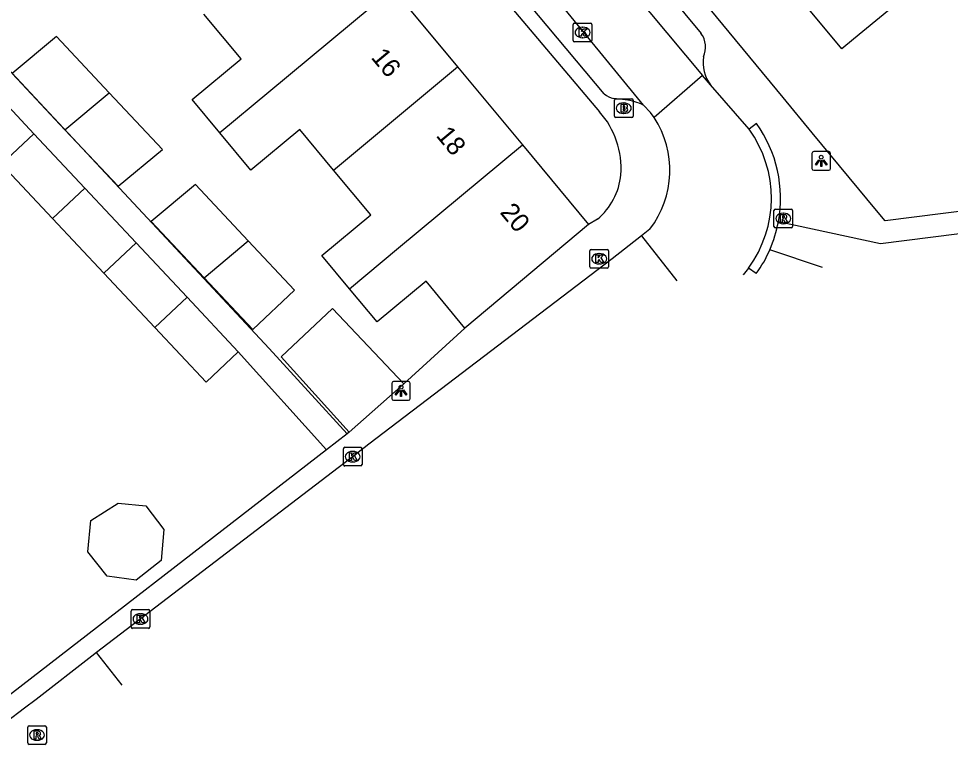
# Model space of a CAD drawing. Extents: x 163150 to 163546, y 380933 to 381635.
# Drawn here: x 163434.69 to 163484.57, y 380940.46 to 380979.31 of the extents above; entities that cross this region are included whole.
import ezdxf

# ---------------------------------------------------------------- set-up
doc = ezdxf.new("R2010")
doc.units = 0
for name, color, linetype in [('IMGEO_Brandkraan', 7, 'Continuous'), ('IMGEO_Kolk', 7, 'Continuous'), ('IMGEO_Lichtpunt', 7, 'Continuous'), ('IMGEO_Pand', 7, 'Continuous'), ('IMGEO_Pand_nummerreeks', 7, 'Continuous'), ('IMGEO_Rijbaan_lokaal_open', 7, 'Continuous'), ('IMGEO_Rioolput', 7, 'Continuous'), ('IMGEO_Voetpad_open', 7, 'Continuous')]:
    doc.layers.add(name, color=color, linetype=linetype)

msp = doc.modelspace()

# ---------------------------------------------------------------- linework, layer by layer
at = {"layer": 'IMGEO_Brandkraan'}
for p, q in [((163466.584, 380974.094), (163466.584, 380974.946)), ((163466.659, 380975.02), (163467.511, 380975.02)), ((163467.585, 380974.946), (163467.585, 380974.094)), ((163467.072, 380974.8), (163467.097, 380974.8)), ((163467.511, 380974.02), (163466.659, 380974.02)), ((163467.095, 380974.24), (163467.07, 380974.24))]:
    msp.add_line(p, q, dxfattribs=at)
for points in [[(163466.584, 380974.094), (163466.584, 380974.946)], [(163466.659, 380975.02), (163467.511, 380975.02)], [(163467.585, 380974.946), (163467.585, 380974.094)], [(163466.932, 380974.72), (163466.932, 380974.32), (163467.145, 380974.32)], [(163467.163, 380974.72), (163466.932, 380974.72)], [(163467.111, 380974.639), (163467.057, 380974.639), (163467.057, 380974.563)], [(163467.057, 380974.563), (163467.11, 380974.563)], [(163467.119, 380974.487), (163467.057, 380974.487), (163467.057, 380974.406)], [(163467.057, 380974.406), (163467.119, 380974.406)], [(163467.511, 380974.02), (163466.659, 380974.02)]]:
    msp.add_lwpolyline(points, dxfattribs=at)
for centre, radius, start, end in [((163466.661, 380974.944), 0.0765, 91.552, 178.448), ((163466.661, 380974.944), 0.0765, 91.552, 178.448), ((163467.509, 380974.944), 0.0765, 1.552, 88.448), ((163467.509, 380974.944), 0.0765, 1.552, 88.448), ((163467.112, 380974.601), 0.0379, 267.8285, 90.9355), ((163467.12, 380974.446), 0.0404, 269.8759, 90.5077), ((163467.167, 380974.575), 0.145, 59.4692, 91.5367), ((163467.192, 380974.622), 0.0922, 285.5137, 58.1501), ((163467.197, 380974.43), 0.105, 301.3115, 78.989), ((163466.661, 380974.096), 0.0765, 181.552, 268.448), ((163466.661, 380974.096), 0.0765, 181.552, 268.448), ((163467.151, 380974.571), 0.251, 268.6676, 293.5347), ((163467.509, 380974.096), 0.0765, 271.552, 358.448), ((163467.509, 380974.096), 0.0765, 271.552, 358.448)]:
    msp.add_arc(centre, radius, start, end, dxfattribs=at)
for centre, major_axis, ratio, start_param, end_param in [((163467.071, 380974.52), (-0.387, 0.002), 0.722429, 4.712389, 7.853982), ((163467.096, 380974.52), (-0.39, 0.002), 0.717154, 1.570796, 4.712389)]:
    msp.add_ellipse(centre, major_axis=major_axis, ratio=ratio, start_param=start_param, end_param=end_param, dxfattribs=at)
at = {"layer": 'IMGEO_Kolk'}
for p, q in [((163464.378, 380978.147), (163464.378, 380978.999)), ((163464.453, 380979.073), (163465.305, 380979.073)), ((163465.379, 380978.999), (163465.379, 380978.147)), ((163464.866, 380978.853), (163464.891, 380978.853)), ((163465.305, 380978.073), (163464.453, 380978.073)), ((163464.889, 380978.293), (163464.864, 380978.293)), ((163465.342, 380966.961), (163466.194, 380966.961)), ((163465.267, 380966.035), (163465.267, 380966.887)), ((163465.755, 380966.741), (163465.78, 380966.741)), ((163466.268, 380966.887), (163466.268, 380966.035)), ((163466.194, 380965.961), (163465.342, 380965.961)), ((163465.778, 380966.181), (163465.753, 380966.181)), ((163452.074, 380955.439), (163452.074, 380956.291)), ((163452.149, 380956.365), (163453.001, 380956.365)), ((163452.562, 380956.145), (163452.587, 380956.145)), ((163453.075, 380956.291), (163453.075, 380955.439)), ((163452.585, 380955.585), (163452.56, 380955.585)), ((163453.001, 380955.365), (163452.149, 380955.365)), ((163440.713, 380946.749), (163440.713, 380947.601)), ((163440.788, 380947.675), (163441.64, 380947.675)), ((163441.201, 380947.455), (163441.226, 380947.455)), ((163441.714, 380947.601), (163441.714, 380946.749)), ((163441.64, 380946.675), (163440.788, 380946.675)), ((163441.224, 380946.895), (163441.199, 380946.895))]:
    msp.add_line(p, q, dxfattribs=at)
for points in [[(163464.378, 380978.147), (163464.378, 380978.999)], [(163464.453, 380979.073), (163465.305, 380979.073)], [(163465.379, 380978.999), (163465.379, 380978.147)], [(163464.699, 380978.773), (163464.822, 380978.773), (163464.822, 380978.622), (163464.952, 380978.773), (163465.116, 380978.773), (163464.97, 380978.622), (163465.123, 380978.373), (163464.971, 380978.373), (163464.886, 380978.537), (163464.822, 380978.47), (163464.822, 380978.373), (163464.699, 380978.373), (163464.699, 380978.773)], [(163465.305, 380978.073), (163464.453, 380978.073)], [(163465.342, 380966.961), (163466.194, 380966.961)], [(163465.267, 380966.035), (163465.267, 380966.887)], [(163465.588, 380966.661), (163465.711, 380966.661), (163465.711, 380966.51), (163465.841, 380966.661), (163466.005, 380966.661), (163465.859, 380966.51), (163466.012, 380966.261), (163465.86, 380966.261), (163465.775, 380966.425), (163465.711, 380966.358), (163465.711, 380966.261), (163465.588, 380966.261), (163465.588, 380966.661)], [(163466.268, 380966.887), (163466.268, 380966.035)], [(163466.194, 380965.961), (163465.342, 380965.961)], [(163452.074, 380955.439), (163452.074, 380956.291)], [(163452.149, 380956.365), (163453.001, 380956.365)], [(163452.395, 380956.065), (163452.518, 380956.065), (163452.518, 380955.914), (163452.648, 380956.065), (163452.812, 380956.065), (163452.666, 380955.914), (163452.819, 380955.665), (163452.667, 380955.665), (163452.582, 380955.829), (163452.518, 380955.762), (163452.518, 380955.665), (163452.395, 380955.665), (163452.395, 380956.065)], [(163453.075, 380956.291), (163453.075, 380955.439)], [(163453.001, 380955.365), (163452.149, 380955.365)], [(163440.713, 380946.749), (163440.713, 380947.601)], [(163440.788, 380947.675), (163441.64, 380947.675)], [(163441.714, 380947.601), (163441.714, 380946.749)], [(163441.034, 380947.375), (163441.157, 380947.375), (163441.157, 380947.224), (163441.287, 380947.375), (163441.451, 380947.375), (163441.305, 380947.224), (163441.458, 380946.975), (163441.306, 380946.975), (163441.221, 380947.139), (163441.157, 380947.072), (163441.157, 380946.975), (163441.034, 380946.975), (163441.034, 380947.375)], [(163441.64, 380946.675), (163440.788, 380946.675)]]:
    msp.add_lwpolyline(points, dxfattribs=at)
for centre, start, end in [((163464.455, 380978.997), 91.552, 178.448), ((163464.455, 380978.997), 91.552, 178.448), ((163465.303, 380978.997), 1.552, 88.448), ((163465.303, 380978.997), 1.552, 88.448), ((163464.455, 380978.149), 181.552, 268.448), ((163464.455, 380978.149), 181.552, 268.448), ((163465.303, 380978.149), 271.552, 358.448), ((163465.303, 380978.149), 271.552, 358.448), ((163465.344, 380966.885), 91.552, 178.448), ((163465.344, 380966.885), 91.552, 178.448), ((163466.192, 380966.885), 1.552, 88.448), ((163466.192, 380966.885), 1.552, 88.448), ((163465.344, 380966.037), 181.552, 268.448), ((163465.344, 380966.037), 181.552, 268.448), ((163466.192, 380966.037), 271.552, 358.448), ((163466.192, 380966.037), 271.552, 358.448), ((163452.151, 380956.289), 91.552, 178.448), ((163452.151, 380956.289), 91.552, 178.448), ((163452.999, 380956.289), 1.552, 88.448), ((163452.999, 380956.289), 1.552, 88.448), ((163452.151, 380955.441), 181.552, 268.448), ((163452.151, 380955.441), 181.552, 268.448), ((163452.999, 380955.441), 271.552, 358.448), ((163452.999, 380955.441), 271.552, 358.448), ((163440.79, 380947.599), 91.552, 178.448), ((163440.79, 380947.599), 91.552, 178.448), ((163441.638, 380947.599), 1.552, 88.448), ((163441.638, 380947.599), 1.552, 88.448), ((163440.79, 380946.751), 181.552, 268.448), ((163440.79, 380946.751), 181.552, 268.448), ((163441.638, 380946.751), 271.552, 358.448), ((163441.638, 380946.751), 271.552, 358.448)]:
    msp.add_arc(centre, 0.0765, start, end, dxfattribs=at)
for centre, major_axis, ratio, start_param, end_param in [((163464.865, 380978.573), (-0.387, 0.002), 0.722429, 4.712389, 7.853982), ((163464.89, 380978.573), (-0.39, 0.002), 0.717154, 1.570796, 4.712389), ((163465.754, 380966.461), (-0.387, 0.002), 0.722429, 4.712389, 7.853982), ((163465.779, 380966.461), (-0.39, 0.002), 0.717154, 1.570796, 4.712389), ((163452.561, 380955.865), (-0.387, 0.002), 0.722429, 4.712389, 7.853982), ((163452.586, 380955.865), (-0.39, 0.002), 0.717154, 1.570796, 4.712389), ((163441.2, 380947.175), (-0.387, 0.002), 0.722429, 4.712389, 7.853982), ((163441.225, 380947.175), (-0.39, 0.002), 0.717154, 1.570796, 4.712389)]:
    msp.add_ellipse(centre, major_axis=major_axis, ratio=ratio, start_param=start_param, end_param=end_param, dxfattribs=at)
at = {"layer": 'IMGEO_Lichtpunt'}
for p, q in [((163477.156, 380972.099), (163477.156, 380971.292)), ((163477.156, 380972.099), (163477.156, 380971.292)), ((163478.058, 380972.194), (163477.25, 380972.194)), ((163478.058, 380972.194), (163477.25, 380972.194)), ((163478.152, 380971.292), (163478.152, 380972.099)), ((163478.152, 380971.292), (163478.152, 380972.099)), ((163477.25, 380971.198), (163478.058, 380971.198)), ((163477.25, 380971.198), (163478.058, 380971.198)), ((163454.662, 380959.788), (163454.662, 380958.981)), ((163454.662, 380959.788), (163454.662, 380958.981)), ((163455.564, 380959.883), (163454.756, 380959.883)), ((163455.564, 380959.883), (163454.756, 380959.883)), ((163455.658, 380958.981), (163455.658, 380959.788)), ((163455.658, 380958.981), (163455.658, 380959.788)), ((163454.756, 380958.887), (163455.564, 380958.887)), ((163454.756, 380958.887), (163455.564, 380958.887))]:
    msp.add_line(p, q, dxfattribs=at)
for points in [[(163477.53, 380971.763), (163477.569, 380971.735), (163477.381, 380971.473), (163477.343, 380971.5), (163477.53, 380971.763)], [(163477.632, 380971.715), (163477.679, 380971.715), (163477.679, 380971.393), (163477.632, 380971.393), (163477.632, 380971.715)], [(163477.742, 380971.735), (163477.78, 380971.762), (163477.967, 380971.5), (163477.928, 380971.472), (163477.742, 380971.735)], [(163455.036, 380959.452), (163455.075, 380959.424), (163454.887, 380959.162), (163454.849, 380959.189), (163455.036, 380959.452)], [(163455.248, 380959.424), (163455.286, 380959.451), (163455.473, 380959.189), (163455.434, 380959.161), (163455.248, 380959.424)], [(163455.138, 380959.404), (163455.185, 380959.404), (163455.185, 380959.082), (163455.138, 380959.082), (163455.138, 380959.404)]]:
    msp.add_lwpolyline(points, dxfattribs=at)
for centre in [(163477.655, 380971.897), (163455.161, 380959.586)]:
    msp.add_circle(centre, 0.0994, dxfattribs=at)
for centre, start, end in [((163477.25, 380972.099), 90, 180), ((163477.25, 380972.099), 90, 180), ((163478.058, 380972.099), 0, 90), ((163478.058, 380972.099), 0, 90), ((163477.25, 380971.292), 180, 270), ((163477.25, 380971.292), 180, 270), ((163478.058, 380971.292), 270, 0), ((163478.058, 380971.292), 270, 360), ((163454.756, 380959.788), 90, 180), ((163454.756, 380959.788), 90, 180), ((163455.564, 380959.788), 0, 90), ((163455.564, 380959.788), 0, 90), ((163454.756, 380958.981), 180, 270), ((163454.756, 380958.981), 180, 270), ((163455.564, 380958.981), 270, 0), ((163455.564, 380958.981), 270, 360)]:
    msp.add_arc(centre, 0.0946, start, end, dxfattribs=at)
at = {"layer": 'IMGEO_Pand'}
for points in [[(163484.546, 380989.732), (163486.067, 380987.888), (163483.355, 380985.651), (163485.4, 380983.172), (163484.386, 380982.336), (163483.867, 380981.908), (163479.391, 380978.216), (163478.766, 380977.7), (163475.211, 380981.981)], [(163454.717, 380980.906), (163448.076, 380975.381), (163445.455, 380973.2)], [(163454.717, 380980.906), (163458.188, 380976.735)], [(163445.455, 380973.2), (163443.977, 380974.976), (163446.598, 380977.157), (163444.605, 380979.553)], [(163439.54, 380975.339), (163436.711, 380978.35), (163434.343, 380976.38), (163437.172, 380973.368)], [(163451.547, 380971.21), (163458.188, 380976.735)], [(163458.188, 380976.735), (163461.658, 380972.563)], [(163432.771, 380976.064), (163435.506, 380973.148)], [(163437.172, 380973.368), (163439.54, 380975.339)], [(163437.172, 380973.368), (163440.014, 380970.343), (163442.383, 380972.312), (163439.54, 380975.339)], [(163435.506, 380973.148), (163433.775, 380971.528)], [(163435.506, 380973.148), (163438.241, 380970.232)], [(163451.547, 380971.21), (163449.737, 380973.385), (163447.116, 380971.203), (163445.455, 380973.2)], [(163452.396, 380964.857), (163455.017, 380967.038), (163461.658, 380972.563)], [(163461.658, 380972.563), (163465.205, 380968.3)], [(163436.51, 380968.612), (163433.775, 380971.528)], [(163452.396, 380964.857), (163450.918, 380966.633), (163453.54, 380968.814), (163451.547, 380971.21)], [(163446.985, 380967.414), (163444.153, 380970.428), (163441.785, 380968.458), (163444.616, 380965.444)], [(163438.241, 380970.232), (163436.51, 380968.612)], [(163438.241, 380970.232), (163440.976, 380967.315)], [(163439.245, 380965.695), (163436.51, 380968.612)], [(163465.205, 380968.3), (163458.585, 380962.751)], [(163444.616, 380965.444), (163446.985, 380967.414)], [(163444.616, 380965.444), (163447.224, 380962.668), (163449.466, 380964.773), (163446.985, 380967.414)], [(163439.245, 380965.695), (163440.976, 380967.315)], [(163440.976, 380967.315), (163443.71, 380964.399)], [(163441.979, 380962.779), (163439.245, 380965.695)], [(163458.585, 380962.751), (163456.5, 380965.257), (163453.879, 380963.076), (163452.396, 380964.857)], [(163441.979, 380962.779), (163443.71, 380964.399)], [(163443.71, 380964.399), (163446.447, 380961.48)], [(163455.319, 380959.758), (163451.488, 380963.802), (163448.742, 380961.201), (163452.387, 380957.171)], [(163446.447, 380961.48), (163444.722, 380959.854), (163441.979, 380962.779)], [(163455.319, 380959.758), (163452.387, 380957.171)], [(163440.01, 380953.368), (163441.505, 380953.231), (163442.459, 380951.958), (163442.314, 380950.313), (163440.986, 380949.253), (163439.426, 380949.476), (163438.393, 380950.775), (163438.552, 380952.454), (163440.01, 380953.368)]]:
    msp.add_lwpolyline(points, dxfattribs=at)
at = {"layer": 'IMGEO_Rijbaan_lokaal_open'}
for points in [[(163448.598, 381003.486), (163451.466, 381000), (163471.302, 380976.274)], [(163468.143, 380974.673), (163458.125, 380986.915)], [(163471.302, 380976.274), (163468.717, 380974.022)], [(163471.722, 380975.772), (163471.302, 380976.274)], [(163473.796, 380973.391), (163471.722, 380975.772)], [(163468.717, 380974.022), (163468.518, 380974.28), (163468.143, 380974.673)], [(163468.487, 380968.048), (163468.039, 380967.688)], [(163468.039, 380967.688), (163466.466, 380966.45), (163455.762, 380958.299), (163453.433, 380956.525), (163452.777, 380956.023), (163438.866, 380945.378)], [(163468.039, 380967.688), (163469.933, 380965.281), (163469.933, 380965.281)], [(163473.753, 380965.958), (163473.467, 380965.601)], [(163438.866, 380945.378), (163438.606, 380945.179), (163435.626, 380942.868), (163435.012, 380942.401), (163434.022, 380941.647), (163432.664, 380940.587)], [(163440.224, 380943.633), (163438.866, 380945.378)]]:
    msp.add_lwpolyline(points, dxfattribs=at)
for centre, radius, start, end in [((163464.348, 380971.199), 5.201, 322.7171, 32.8733), ((163468.695, 380969.704), 6.294, 323.4753, 35.8618), ((163468.692, 380969.706), 6.297, 319.3062, 319.3118)]:
    msp.add_arc(centre, radius, start, end, dxfattribs=at)
at = {"layer": 'IMGEO_Rioolput'}
for p, q in [((163475.122, 380968.191), (163475.122, 380969.043)), ((163475.197, 380969.117), (163476.049, 380969.117)), ((163476.123, 380969.043), (163476.123, 380968.191)), ((163475.61, 380968.897), (163475.635, 380968.897)), ((163476.049, 380968.117), (163475.197, 380968.117)), ((163475.633, 380968.337), (163475.608, 380968.337)), ((163435.174, 380940.538), (163435.174, 380941.39)), ((163435.249, 380941.464), (163436.101, 380941.464)), ((163435.662, 380941.244), (163435.687, 380941.244)), ((163436.175, 380941.39), (163436.175, 380940.538)), ((163435.685, 380940.684), (163435.66, 380940.684)), ((163436.101, 380940.464), (163435.249, 380940.464))]:
    msp.add_line(p, q, dxfattribs=at)
for points in [[(163475.122, 380968.191), (163475.122, 380969.043)], [(163475.197, 380969.117), (163476.049, 380969.117)], [(163476.123, 380969.043), (163476.123, 380968.191)], [(163475.711, 380968.815), (163475.459, 380968.817), (163475.459, 380968.417)], [(163475.459, 380968.417), (163475.583, 380968.417), (163475.583, 380968.579), (163475.594, 380968.579)], [(163475.637, 380968.736), (163475.583, 380968.736), (163475.583, 380968.655)], [(163475.583, 380968.655), (163475.635, 380968.655)], [(163475.641, 380968.55), (163475.712, 380968.417), (163475.852, 380968.417), (163475.787, 380968.543)], [(163476.049, 380968.117), (163475.197, 380968.117)], [(163435.174, 380940.538), (163435.174, 380941.39)], [(163435.249, 380941.464), (163436.101, 380941.464)], [(163435.763, 380941.162), (163435.511, 380941.164), (163435.511, 380940.764)], [(163435.689, 380941.083), (163435.635, 380941.083), (163435.635, 380941.002)], [(163435.635, 380941.002), (163435.687, 380941.002)], [(163436.175, 380941.39), (163436.175, 380940.538)], [(163435.511, 380940.764), (163435.635, 380940.764), (163435.635, 380940.926), (163435.646, 380940.926)], [(163435.693, 380940.897), (163435.764, 380940.764), (163435.904, 380940.764), (163435.839, 380940.89)], [(163436.101, 380940.464), (163435.249, 380940.464)]]:
    msp.add_lwpolyline(points, dxfattribs=at)
for centre, radius, start, end in [((163475.199, 380969.041), 0.0765, 91.552, 178.448), ((163475.199, 380969.041), 0.0765, 91.552, 178.448), ((163476.047, 380969.041), 0.0765, 1.552, 88.448), ((163476.047, 380969.041), 0.0765, 1.552, 88.448), ((163475.593, 380968.526), 0.0533, 26.0293, 88.6989), ((163475.619, 380968.844), 0.19, 274.7715, 282.9687), ((163475.643, 380968.64), 0.0964, 77.0061, 93.1865), ((163475.657, 380968.697), 0.0378, 276.6634, 79.6772), ((163475.71, 380968.705), 0.109, 350.3612, 89.416), ((163475.708, 380968.705), 0.112, 277.5842, 350.9817), ((163475.692, 380968.49), 0.108, 29.5134, 73.7905), ((163475.199, 380968.193), 0.0765, 181.552, 268.448), ((163475.199, 380968.193), 0.0765, 181.552, 268.448), ((163476.047, 380968.193), 0.0765, 271.552, 358.448), ((163476.047, 380968.193), 0.0765, 271.552, 358.448), ((163435.251, 380941.388), 0.0765, 91.552, 178.448), ((163435.251, 380941.388), 0.0765, 91.552, 178.448), ((163435.671, 380941.191), 0.19, 274.7715, 282.9687), ((163435.695, 380940.987), 0.0964, 77.0061, 93.1865), ((163435.709, 380941.044), 0.0378, 276.6634, 79.6772), ((163435.762, 380941.052), 0.109, 350.3612, 89.416), ((163435.76, 380941.052), 0.112, 277.5842, 350.9817), ((163436.099, 380941.388), 0.0765, 1.552, 88.448), ((163436.099, 380941.388), 0.0765, 1.552, 88.448), ((163435.251, 380940.54), 0.0765, 181.552, 268.448), ((163435.251, 380940.54), 0.0765, 181.552, 268.448), ((163435.645, 380940.873), 0.0533, 26.0293, 88.6989), ((163435.744, 380940.837), 0.108, 29.5134, 73.7905), ((163436.099, 380940.54), 0.0765, 271.552, 358.448), ((163436.099, 380940.54), 0.0765, 271.552, 358.448)]:
    msp.add_arc(centre, radius, start, end, dxfattribs=at)
for centre, major_axis, ratio, start_param, end_param in [((163475.609, 380968.617), (-0.387, 0.002), 0.722429, 4.712389, 7.853982), ((163475.634, 380968.617), (-0.39, 0.002), 0.717154, 1.570796, 4.712389), ((163435.661, 380940.964), (-0.387, 0.002), 0.722429, 4.712389, 7.853982), ((163435.686, 380940.964), (-0.39, 0.002), 0.717154, 1.570796, 4.712389)]:
    msp.add_ellipse(centre, major_axis=major_axis, ratio=ratio, start_param=start_param, end_param=end_param, dxfattribs=at)
at = {"layer": 'IMGEO_Voetpad_open'}
for points in [[(163500.852, 380970.985), (163500, 380970.878), (163481.073, 380968.493), (163480.619, 380969.042), (163477.178, 380973.206), (163475.613, 380975.099), (163455.037, 381000), (163446.308, 381010.353), (163442.086, 381015.361), (163437.58, 381020.705)], [(163430.255, 381016.703), (163444.089, 381000), (163465.785, 380974.327)], [(163451.336, 381002.479), (163453.398, 381000), (163471.219, 380978.526)], [(163466.037, 380975.28), (163458.458, 380984.351)], [(163452.28, 380957.088), (163448.109, 380961.66), (163432.558, 380978.28)], [(163467.166, 380974.968), (163466.558, 380975.043)], [(163474.183, 380973.706), (163473.796, 380973.391)], [(163501.379, 380969.865), (163500, 380969.691), (163480.83, 380967.261), (163475.361, 380968.436)], [(163465.68, 380968.578), (163465.205, 380968.3)], [(163477.726, 380965.986), (163474.903, 380966.942)], [(163474.175, 380965.665), (163473.753, 380965.958)], [(163458.585, 380962.751), (163455.319, 380959.758)], [(163446.447, 380961.48), (163451.173, 380956.232)], [(163452.28, 380957.088), (163451.173, 380956.232)], [(163452.387, 380957.171), (163452.28, 380957.088)], [(163451.173, 380956.232), (163432.3, 380941.64)]]:
    msp.add_lwpolyline(points, dxfattribs=at)
for centre, radius, start, end in [((163470.207, 380977.778), 1.258, 336.0326, 36.4779), ((163473.358, 380976.964), 2.024, 171.3787, 216.0617), ((163466.663, 380975.965), 0.928, 227.5731, 263.5059), ((163466.873, 380972.233), 2.75, 62.5056, 83.8916), ((163462.415, 380971.308), 4.525, 355.5309, 41.8581), ((163468.59, 380969.689), 6.886, 349.5137, 35.6866), ((163463.401, 380971.288), 3.541, 310.0664, 354.6074), ((163467.835, 380969.926), 7.672, 337.1115, 348.8016), ((163468.57, 380969.707), 6.911, 324.2079, 336.4184)]:
    msp.add_arc(centre, radius, start, end, dxfattribs=at)

# ---------------------------------------------------------------- texts
at = {"layer": 'IMGEO_Pand_nummerreeks'}
for s, rotation, p in [('16', 309.7573, (163453.513, 380977.226)), ('18', 309.759, (163456.995, 380973.04)), ('20', 309.759, (163460.417, 380968.927))]:
    msp.add_text(s, height=1, rotation=rotation, dxfattribs=at).set_placement(p)

doc.saveas('drawing.dxf')
